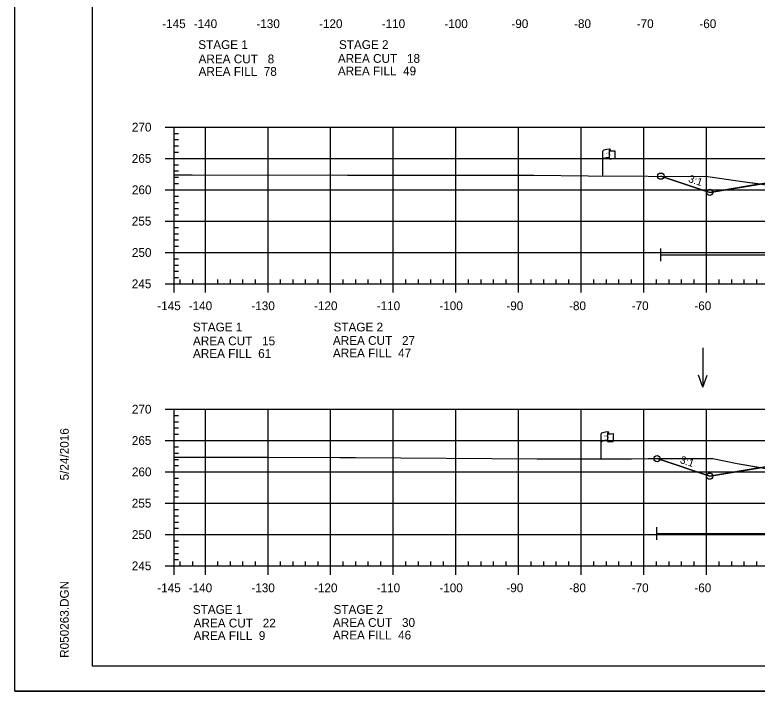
# Model space of a CAD drawing. Extents: x 1365647 to 1367999, y 387113 to 400173.
# Drawn here: x 1365723.7 to 1365842.2, y 388012.7 to 388120.6 of the extents above; entities that cross this region are included whole.
import ezdxf

# ---------------------------------------------------------------- set-up
doc = ezdxf.new("R2010")
doc.units = 0
for name, color, linetype in [('E_Existing ROW', 7, 'Continuous'), ('R_Axis', 7, 'Continuous'), ('R_Axis Annot', 7, 'Continuous'), ('R_Border', 7, 'Continuous'), ('R_Contours', 7, 'Continuous'), ('R_Exist Surface', 7, 'Continuous'), ('R_Fin Surface', 7, 'Continuous'), ('R_Fin Surface Annot', 7, 'Continuous'), ('R_Grid', 7, 'Continuous'), ('R_No Plot', 7, 'Continuous'), ('R_Proposed Const Limits', 7, 'Continuous'), ('R_Water', 7, 'Continuous'), ('R_Water Annot', 7, 'Continuous')]:
    doc.layers.add(name, color=color, linetype=linetype)

msp = doc.modelspace()

# ---------------------------------------------------------------- linework, layer by layer
at = {"layer": 'E_Existing ROW'}
for p, q in [((1365818.52, 388099), (1365818.52, 388098.99)), ((1365818.52, 388098.99), (1365818.52, 388097.76)), ((1365818.69, 388099.16), (1365818.69, 388098.92)), ((1365819.45, 388098.96), (1365819.45, 388097.72)), ((1365817.52, 388094.96), (1365817.52, 388098.91)), ((1365818.42, 388054.03), (1365818.42, 388053.79)), ((1365817.25, 388049.83), (1365817.25, 388053.78)), ((1365818.25, 388053.87), (1365818.25, 388053.86)), ((1365818.25, 388053.86), (1365818.25, 388052.63)), ((1365819.18, 388053.83), (1365819.18, 388052.59))]:
    msp.add_line(p, q, dxfattribs=at)
for centre, radius, start, end in [((1365818.6, 388099), 0.078, 88.6458, 274.2828), ((1365818.61, 388099.16), 0.0783, 263.0712, 93.9564), ((1365818.6, 388097.76), 0.0783, 180, 273.9564), ((1365818.33, 388053.87), 0.078, 88.6458, 274.2828), ((1365818.34, 388054.03), 0.0783, 263.0712, 93.9564), ((1365818.33, 388052.63), 0.0783, 180, 273.9564)]:
    msp.add_arc(centre, radius, start, end, dxfattribs=at)
for centre, major_axis, ratio, start_param, end_param in [((1365819.11, 388098.95), (-1.58, -0.04), 0.19887, 5.030368, 6.283185), ((1365819.81, 388099.07), (-1.23, -0.13), 0.052933, 0.159456, 1.268315), ((1365819.1, 388097.63), (-1.58, -0.04), 0.19887, 5.083035, 6.194897), ((1365819.81, 388097.83), (-1.23, -0.13), 0.052933, 0.159456, 1.268315), ((1365818.83, 388053.82), (-1.58, -0.04), 0.19887, 5.030368, 6.283185), ((1365818.83, 388052.5), (-1.58, -0.04), 0.19887, 5.083035, 6.194897), ((1365819.54, 388053.93), (-1.23, -0.13), 0.052933, 0.159456, 1.268315), ((1365819.54, 388052.69), (-1.23, -0.13), 0.052933, 0.159456, 1.268315)]:
    msp.add_ellipse(centre, major_axis=major_axis, ratio=ratio, start_param=start_param, end_param=end_param, dxfattribs=at)
at = {"layer": 'R_Axis'}
for p, q in [((1365747.69, 388102.73), (1365749.09, 388102.73)), ((1365749.09, 388077.73), (1365749.09, 388102.73)), ((1365749.09, 388101.73), (1365749.79, 388101.73)), ((1365749.09, 388100.73), (1365749.79, 388100.73)), ((1365749.09, 388099.73), (1365749.79, 388099.73)), ((1365749.09, 388098.73), (1365749.79, 388098.73)), ((1365747.69, 388097.73), (1365749.09, 388097.73)), ((1365749.09, 388096.73), (1365749.79, 388096.73)), ((1365749.09, 388095.73), (1365749.79, 388095.73)), ((1365749.09, 388094.73), (1365749.79, 388094.73)), ((1365749.09, 388093.73), (1365749.79, 388093.73)), ((1365747.69, 388092.73), (1365749.09, 388092.73)), ((1365749.09, 388091.73), (1365749.79, 388091.73)), ((1365749.09, 388090.73), (1365749.79, 388090.73)), ((1365749.09, 388089.73), (1365749.79, 388089.73)), ((1365749.09, 388088.73), (1365749.79, 388088.73)), ((1365747.69, 388087.73), (1365749.09, 388087.73)), ((1365749.09, 388086.73), (1365749.79, 388086.73)), ((1365749.09, 388085.73), (1365749.79, 388085.73)), ((1365749.09, 388084.73), (1365749.79, 388084.73)), ((1365749.09, 388083.73), (1365749.79, 388083.73)), ((1365747.69, 388082.73), (1365749.09, 388082.73)), ((1365749.09, 388081.73), (1365749.79, 388081.73)), ((1365749.09, 388080.73), (1365749.79, 388080.73)), ((1365749.09, 388079.73), (1365749.79, 388079.73)), ((1365747.69, 388077.73), (1365749.09, 388077.73)), ((1365749.09, 388078.73), (1365749.79, 388078.73)), ((1365749.09, 388077.73), (1365749.09, 388078.43)), ((1365749.09, 388077.73), (1366039.09, 388077.73)), ((1365749.09, 388076.33), (1365749.09, 388077.73)), ((1365750.09, 388077.73), (1365750.09, 388078.43)), ((1365752.09, 388077.73), (1365752.09, 388078.43)), ((1365754.09, 388076.33), (1365754.09, 388077.73)), ((1365756.09, 388077.73), (1365756.09, 388078.43)), ((1365758.09, 388077.73), (1365758.09, 388078.43)), ((1365760.09, 388077.73), (1365760.09, 388078.43)), ((1365762.09, 388077.73), (1365762.09, 388078.43)), ((1365764.09, 388076.33), (1365764.09, 388077.73)), ((1365766.09, 388077.73), (1365766.09, 388078.43)), ((1365768.09, 388077.73), (1365768.09, 388078.43)), ((1365770.09, 388077.73), (1365770.09, 388078.43)), ((1365772.09, 388077.73), (1365772.09, 388078.43)), ((1365774.09, 388076.33), (1365774.09, 388077.73)), ((1365776.09, 388077.73), (1365776.09, 388078.43)), ((1365778.09, 388077.73), (1365778.09, 388078.43)), ((1365780.09, 388077.73), (1365780.09, 388078.43)), ((1365782.09, 388077.73), (1365782.09, 388078.43)), ((1365784.09, 388076.33), (1365784.09, 388077.73)), ((1365786.09, 388077.73), (1365786.09, 388078.43)), ((1365788.09, 388077.73), (1365788.09, 388078.43)), ((1365790.09, 388077.73), (1365790.09, 388078.43)), ((1365792.09, 388077.73), (1365792.09, 388078.43)), ((1365794.09, 388076.33), (1365794.09, 388077.73)), ((1365796.09, 388077.73), (1365796.09, 388078.43)), ((1365798.09, 388077.73), (1365798.09, 388078.43)), ((1365800.09, 388077.73), (1365800.09, 388078.43)), ((1365802.09, 388077.73), (1365802.09, 388078.43)), ((1365804.09, 388076.33), (1365804.09, 388077.73)), ((1365806.09, 388077.73), (1365806.09, 388078.43)), ((1365808.09, 388077.73), (1365808.09, 388078.43)), ((1365810.09, 388077.73), (1365810.09, 388078.43)), ((1365812.09, 388077.73), (1365812.09, 388078.43)), ((1365814.09, 388076.33), (1365814.09, 388077.73)), ((1365816.09, 388077.73), (1365816.09, 388078.43)), ((1365818.09, 388077.73), (1365818.09, 388078.43)), ((1365820.09, 388077.73), (1365820.09, 388078.43)), ((1365822.09, 388077.73), (1365822.09, 388078.43)), ((1365824.09, 388076.33), (1365824.09, 388077.73)), ((1365826.09, 388077.73), (1365826.09, 388078.43)), ((1365828.09, 388077.73), (1365828.09, 388078.43)), ((1365830.09, 388077.73), (1365830.09, 388078.43)), ((1365832.09, 388077.73), (1365832.09, 388078.43)), ((1365834.09, 388076.33), (1365834.09, 388077.73)), ((1365836.09, 388077.73), (1365836.09, 388078.43)), ((1365838.09, 388077.73), (1365838.09, 388078.43)), ((1365840.09, 388077.73), (1365840.09, 388078.43)), ((1365842.09, 388077.73), (1365842.09, 388078.43)), ((1365747.69, 388057.73), (1365749.09, 388057.73)), ((1365749.09, 388032.73), (1365749.09, 388057.73)), ((1365749.09, 388056.73), (1365749.79, 388056.73)), ((1365749.09, 388055.73), (1365749.79, 388055.73)), ((1365749.09, 388054.73), (1365749.79, 388054.73)), ((1365749.09, 388053.73), (1365749.79, 388053.73)), ((1365747.69, 388052.73), (1365749.09, 388052.73)), ((1365749.09, 388051.73), (1365749.79, 388051.73)), ((1365749.09, 388050.73), (1365749.79, 388050.73)), ((1365749.09, 388049.73), (1365749.79, 388049.73)), ((1365749.09, 388048.73), (1365749.79, 388048.73)), ((1365747.69, 388047.73), (1365749.09, 388047.73)), ((1365749.09, 388046.73), (1365749.79, 388046.73)), ((1365749.09, 388045.73), (1365749.79, 388045.73)), ((1365749.09, 388044.73), (1365749.79, 388044.73)), ((1365749.09, 388043.73), (1365749.79, 388043.73)), ((1365747.69, 388042.73), (1365749.09, 388042.73)), ((1365749.09, 388041.73), (1365749.79, 388041.73)), ((1365749.09, 388040.73), (1365749.79, 388040.73)), ((1365749.09, 388039.73), (1365749.79, 388039.73)), ((1365749.09, 388038.73), (1365749.79, 388038.73)), ((1365747.69, 388037.73), (1365749.09, 388037.73)), ((1365749.09, 388036.73), (1365749.79, 388036.73)), ((1365749.09, 388035.73), (1365749.79, 388035.73)), ((1365749.09, 388034.73), (1365749.79, 388034.73)), ((1365747.69, 388032.73), (1365749.09, 388032.73)), ((1365749.09, 388033.73), (1365749.79, 388033.73)), ((1365749.09, 388032.73), (1365749.09, 388033.43)), ((1365749.09, 388032.73), (1366039.09, 388032.73)), ((1365749.09, 388031.33), (1365749.09, 388032.73)), ((1365750.09, 388032.73), (1365750.09, 388033.43)), ((1365752.09, 388032.73), (1365752.09, 388033.43)), ((1365754.09, 388031.33), (1365754.09, 388032.73)), ((1365756.09, 388032.73), (1365756.09, 388033.43)), ((1365758.09, 388032.73), (1365758.09, 388033.43)), ((1365760.09, 388032.73), (1365760.09, 388033.43)), ((1365762.09, 388032.73), (1365762.09, 388033.43)), ((1365764.09, 388031.33), (1365764.09, 388032.73)), ((1365766.09, 388032.73), (1365766.09, 388033.43)), ((1365768.09, 388032.73), (1365768.09, 388033.43)), ((1365770.09, 388032.73), (1365770.09, 388033.43)), ((1365772.09, 388032.73), (1365772.09, 388033.43)), ((1365774.09, 388031.33), (1365774.09, 388032.73)), ((1365776.09, 388032.73), (1365776.09, 388033.43)), ((1365778.09, 388032.73), (1365778.09, 388033.43)), ((1365780.09, 388032.73), (1365780.09, 388033.43)), ((1365782.09, 388032.73), (1365782.09, 388033.43)), ((1365784.09, 388031.33), (1365784.09, 388032.73)), ((1365786.09, 388032.73), (1365786.09, 388033.43)), ((1365788.09, 388032.73), (1365788.09, 388033.43)), ((1365790.09, 388032.73), (1365790.09, 388033.43)), ((1365792.09, 388032.73), (1365792.09, 388033.43)), ((1365794.09, 388031.33), (1365794.09, 388032.73)), ((1365796.09, 388032.73), (1365796.09, 388033.43)), ((1365798.09, 388032.73), (1365798.09, 388033.43)), ((1365800.09, 388032.73), (1365800.09, 388033.43)), ((1365802.09, 388032.73), (1365802.09, 388033.43)), ((1365804.09, 388031.33), (1365804.09, 388032.73)), ((1365806.09, 388032.73), (1365806.09, 388033.43)), ((1365808.09, 388032.73), (1365808.09, 388033.43)), ((1365810.09, 388032.73), (1365810.09, 388033.43)), ((1365812.09, 388032.73), (1365812.09, 388033.43)), ((1365814.09, 388031.33), (1365814.09, 388032.73)), ((1365816.09, 388032.73), (1365816.09, 388033.43)), ((1365818.09, 388032.73), (1365818.09, 388033.43)), ((1365820.09, 388032.73), (1365820.09, 388033.43)), ((1365822.09, 388032.73), (1365822.09, 388033.43)), ((1365824.09, 388031.33), (1365824.09, 388032.73)), ((1365826.09, 388032.73), (1365826.09, 388033.43)), ((1365828.09, 388032.73), (1365828.09, 388033.43)), ((1365830.09, 388032.73), (1365830.09, 388033.43)), ((1365832.09, 388032.73), (1365832.09, 388033.43)), ((1365834.09, 388031.33), (1365834.09, 388032.73)), ((1365836.09, 388032.73), (1365836.09, 388033.43)), ((1365838.09, 388032.73), (1365838.09, 388033.43)), ((1365840.09, 388032.73), (1365840.09, 388033.43)), ((1365842.09, 388032.73), (1365842.09, 388033.43))]:
    msp.add_line(p, q, dxfattribs=at)
at = {"layer": 'R_Border'}
for p, q in [((1365736.09, 388016.73), (1365736.09, 388222.19)), ((1365736.09, 388016.73), (1365736.09, 388016.73)), ((1366052.27, 388016.73), (1365736.09, 388016.73))]:
    msp.add_line(p, q, dxfattribs=at)
at = {"layer": 'R_Contours'}
for points in [[(1365826.79, 388094.91), (1365834.26, 388094.87), (1365839.81, 388094.08), (1365842.68, 388093.66), (1365834.59, 388092.31)], [(1365826.18, 388049.85), (1365835.06, 388049.84), (1365838.94, 388049.08), (1365842.76, 388048.41), (1365834.59, 388047.04)]]:
    msp.add_lwpolyline(points, close=True, dxfattribs=at)
at = {"layer": 'R_Exist Surface'}
for points in [[(1365749.09, 388095.13), (1365749.62, 388095.13), (1365752.01, 388095.12), (1365776.78, 388095.09), (1365797.38, 388095.05), (1365806.52, 388095.04), (1365815.19, 388094.97), (1365834.26, 388094.87), (1365839.81, 388094.08), (1365845.15, 388093.29)], [(1365749.09, 388050.1), (1365749.62, 388050.1), (1365764.16, 388050.05), (1365775.56, 388050.02), (1365776.5, 388050.02), (1365778.03, 388050.01), (1365807.05, 388049.81), (1365822.11, 388049.83), (1365824.75, 388049.84), (1365826.13, 388049.85), (1365835.06, 388049.84), (1365838.94, 388049.08), (1365845.34, 388047.95)]]:
    msp.add_lwpolyline(points, dxfattribs=at)
at = {"layer": 'R_Fin Surface'}
for points in [[(1365826.79, 388094.91), (1365834.59, 388092.31), (1365847.47, 388094.45), (1365856.59, 388095.97), (1365862.59, 388096.21), (1365864.59, 388096.25), (1365894.09, 388096.84), (1365923.59, 388096.25), (1365925.59, 388096.21), (1365931.59, 388095.97), (1365940.72, 388094.45), (1365953.59, 388092.31), (1365958.72, 388094.02)], [(1365826.18, 388049.85), (1365834.59, 388047.04), (1365847.47, 388049.19), (1365856.59, 388050.71), (1365862.59, 388050.95), (1365864.59, 388050.99), (1365894.09, 388051.58), (1365923.59, 388050.99), (1365925.59, 388050.95), (1365931.59, 388050.71), (1365940.72, 388049.19), (1365953.59, 388047.04), (1365959.19, 388048.91)]]:
    msp.add_lwpolyline(points, dxfattribs=at)
at = {"layer": 'R_Grid'}
for p, q in [((1365749.09, 388102.73), (1366039.09, 388102.73)), ((1365749.09, 388077.73), (1365749.09, 388102.73)), ((1365754.09, 388077.73), (1365754.09, 388102.73)), ((1365764.09, 388077.73), (1365764.09, 388102.73)), ((1365774.09, 388077.73), (1365774.09, 388102.73)), ((1365784.09, 388077.73), (1365784.09, 388102.73)), ((1365794.09, 388077.73), (1365794.09, 388102.73)), ((1365804.09, 388077.73), (1365804.09, 388102.73)), ((1365814.09, 388077.73), (1365814.09, 388102.73)), ((1365824.09, 388077.73), (1365824.09, 388102.73)), ((1365834.09, 388077.73), (1365834.09, 388102.73)), ((1365749.09, 388097.73), (1366039.09, 388097.73)), ((1365749.09, 388092.73), (1366039.09, 388092.73)), ((1365749.09, 388087.73), (1366039.09, 388087.73)), ((1365749.09, 388082.73), (1366039.09, 388082.73)), ((1365749.09, 388077.73), (1366039.09, 388077.73)), ((1365749.09, 388057.73), (1366039.09, 388057.73)), ((1365749.09, 388032.73), (1365749.09, 388057.73)), ((1365754.09, 388032.73), (1365754.09, 388057.73)), ((1365764.09, 388032.73), (1365764.09, 388057.73)), ((1365774.09, 388032.73), (1365774.09, 388057.73)), ((1365784.09, 388032.73), (1365784.09, 388057.73)), ((1365794.09, 388032.73), (1365794.09, 388057.73)), ((1365804.09, 388032.73), (1365804.09, 388057.73)), ((1365814.09, 388032.73), (1365814.09, 388057.73)), ((1365824.09, 388032.73), (1365824.09, 388057.73)), ((1365834.09, 388032.73), (1365834.09, 388057.73)), ((1365749.09, 388052.73), (1366039.09, 388052.73)), ((1365749.09, 388047.73), (1366039.09, 388047.73)), ((1365749.09, 388042.73), (1366039.09, 388042.73)), ((1365749.09, 388037.73), (1366039.09, 388037.73)), ((1365749.09, 388032.73), (1366039.09, 388032.73))]:
    msp.add_line(p, q, dxfattribs=at)
at = {"layer": 'R_No Plot'}
msp.add_line((1365723.69, 388012.75), (1366057.03, 388012.75), dxfattribs=at)
msp.add_lwpolyline([(1365723.69, 388226.09), (1366057.03, 388226.09), (1366057.03, 388012.75), (1365723.69, 388012.75)], close=True, dxfattribs=at)
for centre in [(1365826.79, 388094.91), (1365826.79, 388094.91), (1365834.59, 388092.31), (1365834.59, 388092.31), (1365834.59, 388092.31), (1365834.59, 388092.31), (1365834.59, 388092.31), (1365826.18, 388049.85), (1365826.18, 388049.85), (1365834.59, 388047.04), (1365834.59, 388047.04), (1365834.59, 388047.04), (1365834.59, 388047.04), (1365834.59, 388047.04)]:
    msp.add_circle(centre, 0.5, dxfattribs=at)
at = {"layer": 'R_Proposed Const Limits'}
for points in [[(1365856.59, 388095.97), (1365834.59, 388092.31), (1365826.79, 388094.91)], [(1365856.59, 388050.71), (1365834.59, 388047.04), (1365826.18, 388049.85)]]:
    msp.add_lwpolyline(points, dxfattribs=at)
at = {"layer": 'R_Water'}
for p, q in [((1365826.79, 388081.37), (1365826.79, 388083.37)), ((1365826.79, 388082.37), (1365881.85, 388082.37)), ((1365826.13, 388036.91), (1365826.13, 388038.91)), ((1365826.13, 388037.91), (1365881.8, 388037.91))]:
    msp.add_line(p, q, dxfattribs=at)
at = {"layer": 'R_Water Annot'}
for p, q in [((1365833.49, 388067.54), (1365833.49, 388061.26)), ((1365833.49, 388061.26), (1365832.79, 388063.18)), ((1365833.49, 388061.26), (1365834.19, 388063.18))]:
    msp.add_line(p, q, dxfattribs=at)

# ---------------------------------------------------------------- texts
at = {"layer": 'E_Existing ROW'}
for s, height, rotation, p in [('R ', 0.2, 9.9884, (1365818.04, 388098.41)), (' O', 0.2, 9.9884, (1365818.19, 388098.45)), ('W', 0.2, 351.1788, (1365818.52, 388098.28)), ('DWB 11-9-07', 0.001, 90, (1365818.69, 388098.92)), ('DWB 11-9-07', 0.001, 5.0717, (1365819.44, 388097.72)), ('DWB 11-9-07', 0.001, 90, (1365817.52, 388094.96)), ('R ', 0.2, 9.9884, (1365817.77, 388053.28)), (' O', 0.2, 9.9884, (1365817.92, 388053.32)), ('W', 0.2, 351.1788, (1365818.25, 388053.15)), ('DWB 11-9-07', 0.001, 90, (1365818.42, 388053.79)), ('DWB 11-9-07', 0.001, 5.0717, (1365819.17, 388052.59)), ('DWB 11-9-07', 0.001, 90, (1365817.25, 388049.83))]:
    msp.add_text(s, height=height, rotation=rotation, dxfattribs=at).set_placement(p)
at = {"layer": 'R_Axis Annot'}
for s, p in [('-145', (1365747.21, 388118.53)), ('-140', (1365752.23, 388118.53)), ('-130', (1365762.23, 388118.53)), ('-120', (1365772.23, 388118.53)), ('-110', (1365782.23, 388118.53)), ('-100', (1365792.23, 388118.53)), ('-90', (1365802.93, 388118.53)), ('-80', (1365812.93, 388118.53)), ('-70', (1365822.93, 388118.53)), ('-60', (1365832.93, 388118.53)), ('STAGE 1', (1365752.96, 388115.19)), ('STAGE 2', (1365775.41, 388115.19)), ('AREA CUT   18', (1365775.24, 388112.99)), ('AREA CUT   8', (1365753.01, 388112.91)), ('AREA FILL  78', (1365753.01, 388110.91)), ('AREA FILL  49', (1365775.24, 388110.99)), ('270', (1365742.37, 388102.03)), ('265', (1365742.35, 388097.03)), ('260', (1365742.37, 388092.03)), ('255', (1365742.35, 388087.03)), ('250', (1365742.37, 388082.03)), ('245', (1365742.35, 388077.03)), ('-145', (1365746.42, 388073.53)), ('-140', (1365751.43, 388073.53)), ('-130', (1365761.43, 388073.53)), ('-120', (1365771.43, 388073.53)), ('-110', (1365781.43, 388073.53)), ('-100', (1365791.43, 388073.53)), ('-90', (1365802.13, 388073.53)), ('-80', (1365812.13, 388073.53)), ('-70', (1365822.13, 388073.53)), ('-60', (1365832.13, 388073.53)), ('STAGE 1', (1365752.09, 388070.14)), ('STAGE 2', (1365774.55, 388070.14)), ('AREA CUT   15', (1365752.12, 388067.92)), ('AREA CUT   27', (1365774.45, 388067.99)), ('AREA FILL  61', (1365752.12, 388065.92)), ('AREA FILL  47', (1365774.45, 388065.99)), ('270', (1365742.37, 388057.03)), ('265', (1365742.35, 388052.03)), ('260', (1365742.37, 388047.03)), ('255', (1365742.35, 388042.03)), ('250', (1365742.37, 388037.03)), ('245', (1365742.35, 388032.03)), ('-145', (1365746.42, 388028.53)), ('-140', (1365751.43, 388028.53)), ('-130', (1365761.43, 388028.53)), ('-120', (1365771.43, 388028.53)), ('-110', (1365781.43, 388028.53)), ('-100', (1365791.43, 388028.53)), ('-90', (1365802.13, 388028.53)), ('-80', (1365812.13, 388028.53)), ('-70', (1365822.13, 388028.53)), ('-60', (1365832.13, 388028.53)), ('STAGE 1', (1365752.09, 388025.08)), ('STAGE 2', (1365774.55, 388025.08)), ('AREA CUT   22', (1365752.22, 388022.91)), ('AREA CUT   30', (1365774.45, 388022.99)), ('AREA FILL  9', (1365752.22, 388020.91)), ('AREA FILL  46', (1365774.45, 388020.99))]:
    msp.add_text(s, height=1.4, dxfattribs=at).set_placement(p)
at = {"layer": 'R_Border'}
for s, p in [('5/24/2016', (1365732.29, 388046.37)), ('R050263.DGN', (1365732.29, 388018.06))]:
    msp.add_text(s, height=1.4, rotation=90, dxfattribs=at).set_placement(p)
at = {"layer": 'R_Fin Surface Annot'}
for rotation, p in [(341.5692, (1365831.08, 388094.01)), (341.5651, (1365829.75, 388049.18)), (341.5612, (1365829.75, 388049.18))]:
    msp.add_text('3:1', height=1.2, rotation=rotation, dxfattribs=at).set_placement(p)

doc.saveas('drawing.dxf')
